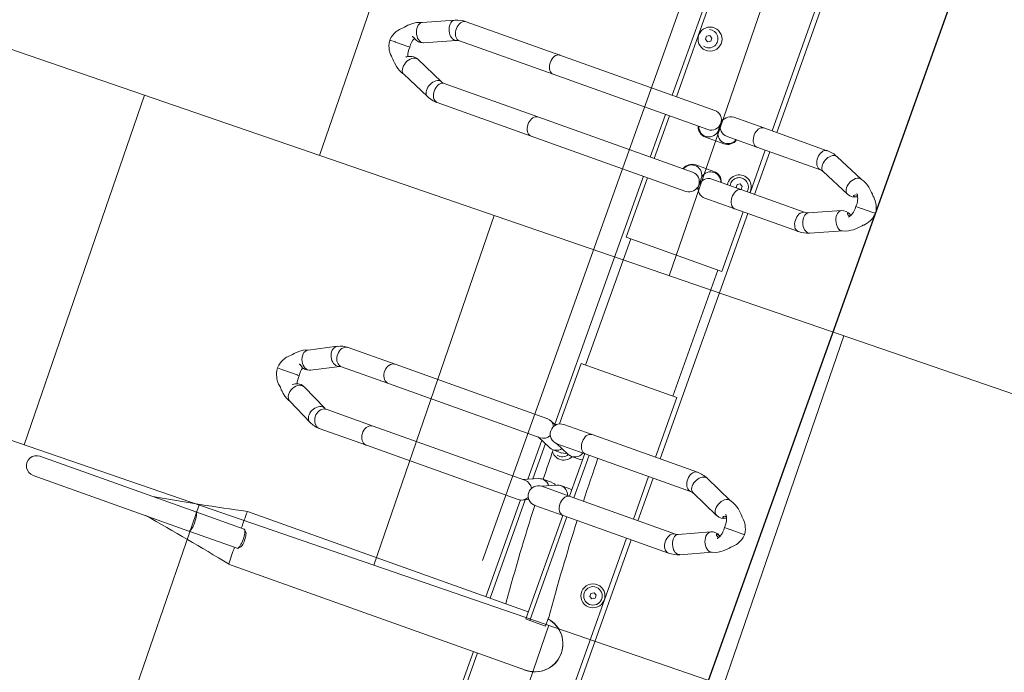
# Model space of a CAD drawing. Header units: metres. Extents: x 134157 to 138734, y 451157 to 455772.
# Tile 444 of 656: x 136557.656 to 136558.721, y 453795.994 to 453796.7. Entities that reach past the tile are written whole.
import ezdxf

# ---------------------------------------------------------------- set-up
doc = ezdxf.new("R2010")
doc.units = ezdxf.units.M
doc.linetypes.add('HIDDEN__G5', pattern=[1.125, 0.75, -0.375])
doc.layers.add('-DR-alg-hulplijnen', color=210, linetype='Continuous', plot=False)
doc.layers.add('-DR-nw-gr-arc-gras', color=7, linetype='Continuous', true_color=0xb5d5a4)
for name, color, linetype in [('-DR-nw-inr-fietsparkeren Tulip enkele beugel', 2, 'Continuous'), ('-DR-nw-inr-fietsparkeren Tulip Traverse', 2, 'Continuous'), ('-DR-nw-txt bovengrondse infra', 2, 'Continuous'), ('VELOPA-FIG15', 1, 'Continuous'), ('VELOPA-FIG25', 1, 'Continuous')]:
    doc.layers.add(name, color=color, linetype=linetype)
doc.layers.add('-DR-nw-rio-HWA 125', color=170, linetype='HIDDEN__G5', lineweight=13)
doc.layers.add('-DR-nw-vh-arc-tegels 300x300x45', color=253, linetype='Continuous', lineweight=9)
doc.layers.add('-DR-nw-vh-arc-halfverharding stabilizer', color=7, linetype='Continuous', lineweight=9, true_color=0xe2e1c1, transparency=0.1)
doc.styles.add('2-5TXT', font='arial.ttf')
doc.styles.add('Drong', font='txt', dxfattribs={"height": 1.8})
doc.dimstyles.new('VELOPA-drukwerk', dxfattribs={"dimscale": 0, "dimtxt": 2.5, "dimasz": 2, "dimexe": 1, "dimexo": 1, "dimgap": 1, "dimtad": 1, "dimdec": 0, "dimdsep": 46, "dimtxsty": '2-5TXT', "dimcen": 8, "dimadec": 1, "dimazin": 0, "dimtfac": 1, "dimtdec": 0, "dimtmove": 0, "dimatfit": 3, "dimfxl": 1, "dimtolj": 1, "dimtzin": 0, "dimarcsym": 0})
pattern_1 = [(115.335625, (136419.71802, 453326.2367), (-0.223681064, -0.105903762), [0.06, -0.187485]), (205.335625, (136419.71802, 453326.2367), (0.105903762, -0.223681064), [0.06, -0.187485])]

# ---------------------------------------------------------------- blocks, each defined once
blk = doc.blocks.new('Tulip Traverse')
at = {"layer": 'VELOPA-FIG15', "color": 252, "linetype": 'Continuous', "lineweight": 9}
for p, q in [((2322.5, 50), (2177.5, 50)), ((2322.5, -50), (2177.5, -50))]:
    blk.add_line(p, q, dxfattribs=at)
at = {"layer": 'VELOPA-FIG15', "color": 252, "linetype": 'Continuous', "lineweight": 9, "flags": 128}
for points in [[(2038.7, 121.5), (2038.4, 120.9), (2037.6, 119.9), (2036.5, 119.2), (2035.2, 118.6), (2033.6, 118.3), (2031.9, 118.2), (2030.1, 118.4), (2028.2, 118.8), (2026.3, 119.4), (2024.5, 120.2), (2022.9, 121.3), (2021.4, 122.4), (2020.2, 123.7), (2019.2, 125.1), (2018.6, 126.4), (2018.2, 127.8), (2018.2, 129.1), (2018.6, 130.3)], [(2086.3, 121.5), (2086.6, 120.9), (2087.4, 119.9), (2088.5, 119.2), (2089.8, 118.6), (2091.4, 118.3), (2093.1, 118.2), (2094.9, 118.4), (2096.8, 118.8), (2098.7, 119.4), (2100.5, 120.2), (2102.1, 121.3), (2103.6, 122.4), (2104.8, 123.7), (2105.8, 125.1), (2106.4, 126.4), (2106.8, 127.8), (2106.8, 129.1), (2106.4, 130.3)], [(2038, 118.1), (2037.8, 116.8), (2037.3, 115.5), (2036.4, 114.4), (2035.3, 113.3), (2033.9, 112.4), (2032.2, 111.7), (2030.4, 111.2), (2028.5, 110.9), (2026.5, 110.9), (2024.6, 111), (2022.7, 111.4), (2020.9, 112.1), (2019.4, 112.9), (2018.1, 113.8), (2017.1, 115), (2016.4, 116.2), (2016, 117.4), (2016, 118.1)], [(2087, 118.1), (2087.2, 116.8), (2087.7, 115.5), (2088.6, 114.4), (2089.7, 113.3), (2091.1, 112.4), (2092.8, 111.7), (2094.6, 111.2), (2096.5, 110.9), (2098.5, 110.9), (2100.4, 111), (2102.3, 111.4), (2104.1, 112.1), (2105.6, 112.9), (2106.9, 113.8), (2107.9, 115), (2108.6, 116.2), (2109, 117.4), (2109, 118.1)], [(2413.7, 106), (2413.4, 105.5), (2412.6, 104.5), (2411.5, 103.7), (2410.2, 103.1), (2408.6, 102.8), (2406.9, 102.7), (2405.1, 102.8), (2403.2, 103.2), (2401.3, 103.8), (2399.5, 104.7), (2397.9, 105.7), (2396.4, 106.9), (2395.2, 108.2), (2394.2, 109.6), (2393.6, 111), (2393.2, 112.4), (2393.2, 113.7), (2393.6, 114.9), (2393.6, 115)], [(2461.3, 106), (2461.6, 105.5), (2462.4, 104.5), (2463.5, 103.7), (2464.8, 103.1), (2466.4, 102.8), (2468.1, 102.7), (2469.9, 102.8), (2471.8, 103.2), (2473.7, 103.8), (2475.5, 104.7), (2477.1, 105.7), (2478.6, 106.9), (2479.8, 108.2), (2480.8, 109.6), (2481.4, 111), (2481.8, 112.4), (2481.8, 113.7), (2481.4, 114.9), (2481.4, 115)], [(2413, 102.9), (2412.8, 101.6), (2412.3, 100.3), (2411.4, 99.1), (2410.3, 98), (2408.9, 97.1), (2407.2, 96.4), (2405.4, 95.8), (2403.5, 95.5), (2401.5, 95.5), (2399.6, 95.7), (2397.7, 96.1), (2395.9, 96.7), (2394.4, 97.5), (2393.1, 98.5), (2392.1, 99.7), (2391.4, 100.9), (2391, 102.2), (2391, 102.9)], [(2462, 102.9), (2462.2, 101.6), (2462.7, 100.3), (2463.6, 99.1), (2464.7, 98), (2466.1, 97.1), (2467.8, 96.4), (2469.6, 95.8), (2471.5, 95.5), (2473.5, 95.5), (2475.4, 95.7), (2477.3, 96.1), (2479.1, 96.7), (2480.6, 97.5), (2481.9, 98.5), (2482.9, 99.7), (2483.6, 100.9), (2484, 102.2), (2484, 102.9)], [(2038, 45.1), (2037.8, 43.9), (2037.3, 42.6), (2036.4, 41.4), (2035.3, 40.4), (2033.9, 39.5), (2032.2, 38.8), (2030.4, 38.3), (2028.5, 38), (2026.5, 37.9), (2024.6, 38.1), (2022.7, 38.5), (2020.9, 39.1), (2019.4, 39.9), (2018.1, 40.9), (2017.1, 42), (2016.4, 43.2), (2016, 44.5), (2016, 45.1)], [(2087, 45.1), (2087.2, 43.9), (2087.7, 42.6), (2088.6, 41.4), (2089.7, 40.4), (2091.1, 39.5), (2092.8, 38.8), (2094.6, 38.3), (2096.5, 38), (2098.5, 37.9), (2100.4, 38.1), (2102.3, 38.5), (2104.1, 39.1), (2105.6, 39.9), (2106.9, 40.9), (2107.9, 42), (2108.6, 43.2), (2109, 44.5), (2109, 45.1)], [(2413, -18.1), (2412.8, -19.4), (2412.3, -20.7), (2411.4, -21.9), (2410.3, -23), (2408.9, -23.9), (2407.2, -24.6), (2405.4, -25.2), (2403.5, -25.5), (2401.5, -25.5), (2399.6, -25.3), (2397.7, -24.9), (2395.9, -24.3), (2394.4, -23.5), (2393.1, -22.5), (2392.1, -21.3), (2391.4, -20.1), (2391, -18.8), (2391, -18.1)], [(2462, -18.1), (2462.2, -19.4), (2462.7, -20.7), (2463.6, -21.9), (2464.7, -23), (2466.1, -23.9), (2467.8, -24.6), (2469.6, -25.2), (2471.5, -25.5), (2473.5, -25.5), (2475.4, -25.3), (2477.3, -24.9), (2479.1, -24.3), (2480.6, -23.5), (2481.9, -22.5), (2482.9, -21.3), (2483.6, -20.1), (2484, -18.8), (2484, -18.1)], [(2038, -189), (2037.8, -190.3), (2037.3, -191.6), (2036.4, -192.7), (2035.3, -193.8), (2033.9, -194.7), (2032.2, -195.4), (2030.4, -196), (2028.5, -196.3), (2026.5, -196.3), (2024.6, -196.1), (2022.7, -195.7), (2020.9, -195.1), (2019.4, -194.3), (2018.1, -193.3), (2017.1, -192.2), (2016.4, -190.9), (2016, -189.6), (2016, -189)], [(2087, -189), (2087.2, -190.3), (2087.7, -191.6), (2088.6, -192.7), (2089.7, -193.8), (2091.1, -194.7), (2092.8, -195.4), (2094.6, -196), (2096.5, -196.3), (2098.5, -196.3), (2100.4, -196.1), (2102.3, -195.7), (2104.1, -195.1), (2105.6, -194.3), (2106.9, -193.3), (2107.9, -192.2), (2108.6, -190.9), (2109, -189.6), (2109, -189)], [(2413, -244.2), (2412.8, -245.7), (2412.3, -247.1), (2411.4, -248.5), (2410.3, -249.7), (2408.9, -250.7), (2407.2, -251.6), (2405.4, -252.1), (2403.5, -252.5), (2401.5, -252.5), (2399.6, -252.3), (2397.7, -251.9), (2395.9, -251.2), (2394.4, -250.2), (2393.1, -249.1), (2392.1, -247.8), (2391.4, -246.4), (2391, -244.9), (2391, -244.2)], [(2462, -244.2), (2462.2, -245.7), (2462.7, -247.1), (2463.6, -248.5), (2464.7, -249.7), (2466.1, -250.7), (2467.8, -251.6), (2469.6, -252.1), (2471.5, -252.5), (2473.5, -252.5), (2475.4, -252.3), (2477.3, -251.9), (2479.1, -251.2), (2480.6, -250.2), (2481.9, -249.1), (2482.9, -247.8), (2483.6, -246.4), (2484, -244.9), (2484, -244.2)], [(2038, -296.7), (2037.8, -298.1), (2037.3, -299.3), (2036.4, -300.5), (2035.3, -301.6), (2033.9, -302.5), (2032.2, -303.2), (2030.4, -303.7), (2028.5, -304), (2026.5, -304.1), (2024.6, -303.9), (2022.7, -303.5), (2020.9, -302.9), (2019.4, -302.1), (2018.1, -301.1), (2017.1, -299.9), (2016.4, -298.7), (2016, -297.4), (2016, -296.7)], [(2087, -296.7), (2087.2, -298.1), (2087.7, -299.3), (2088.6, -300.5), (2089.7, -301.6), (2091.1, -302.5), (2092.8, -303.2), (2094.6, -303.7), (2096.5, -304), (2098.5, -304.1), (2100.4, -303.9), (2102.3, -303.5), (2104.1, -302.9), (2105.6, -302.1), (2106.9, -301.1), (2107.9, -299.9), (2108.6, -298.7), (2109, -297.4), (2109, -296.7)], [(2413, -298.2), (2412.8, -299.7), (2412.3, -301.2), (2411.4, -302.5), (2410.3, -303.7), (2408.9, -304.8), (2407.2, -305.6), (2405.4, -306.2), (2403.5, -306.5), (2401.5, -306.6), (2399.6, -306.4), (2397.7, -305.9), (2395.9, -305.2), (2394.4, -304.3), (2393.1, -303.1), (2392.1, -301.8), (2391.4, -300.4), (2391, -299), (2391, -298.2)], [(2462, -298.2), (2462.2, -299.7), (2462.7, -301.2), (2463.6, -302.5), (2464.7, -303.7), (2466.1, -304.8), (2467.8, -305.6), (2469.6, -306.2), (2471.5, -306.5), (2473.5, -306.6), (2475.4, -306.4), (2477.3, -305.9), (2479.1, -305.2), (2480.6, -304.3), (2481.9, -303.1), (2482.9, -301.8), (2483.6, -300.4), (2484, -299), (2484, -298.2)], [(2039.1, -301.9), (2038.9, -303.2), (2038.4, -304.6), (2037.6, -306), (2036.5, -307.3), (2035.2, -308.6), (2033.6, -309.7), (2031.9, -310.6), (2030.1, -311.4), (2028.2, -311.9), (2026.3, -312.1), (2024.5, -312.2), (2022.9, -312), (2021.4, -311.5), (2020.2, -310.8), (2019.2, -309.9), (2018.6, -308.9)], [(2038.7, -300), (2038.9, -300.6), (2039.1, -301.9)], [(2086.3, -300), (2086.1, -300.6), (2085.9, -301.9)], [(2085.9, -301.9), (2086.1, -303.2), (2086.6, -304.6), (2087.4, -306), (2088.5, -307.3), (2089.8, -308.6), (2091.4, -309.7), (2093.1, -310.6), (2094.9, -311.4), (2096.8, -311.9), (2098.7, -312.1), (2100.5, -312.2), (2102.1, -312), (2103.6, -311.5), (2104.8, -310.8), (2105.8, -309.9), (2106.4, -308.9)], [(2414.1, -302.7), (2413.9, -304.2), (2413.4, -305.8), (2412.6, -307.3), (2411.5, -308.7), (2410.2, -310.1), (2408.6, -311.2), (2406.9, -312.2), (2405.1, -312.9), (2403.2, -313.4), (2401.3, -313.6), (2399.5, -313.5), (2397.9, -313.1), (2396.4, -312.5), (2395.2, -311.6), (2394.2, -310.6), (2393.8, -309.9)], [(2413.5, -300), (2413.9, -301.2), (2414.1, -302.7)], [(2461.5, -300), (2461.1, -301.2), (2460.9, -302.7)], [(2460.9, -302.7), (2461.1, -304.2), (2461.6, -305.8), (2462.4, -307.3), (2463.5, -308.7), (2464.8, -310.1), (2466.4, -311.2), (2468.1, -312.2), (2469.9, -312.9), (2471.8, -313.4), (2473.7, -313.6), (2475.5, -313.5), (2477.1, -313.1), (2478.6, -312.5), (2479.8, -311.6), (2480.8, -310.6), (2481.2, -309.9)], [(2625, -390.9), (2623, -391), (2621.1, -391.1), (2619.4, -391.3), (2617.8, -391.6), (2616.4, -391.9), (2615.3, -392.3), (2614.5, -392.8), (2614.1, -393.2), (2614, -393.6)], [(2636, -393.6), (2635.9, -393.2), (2635.5, -392.8), (2634.7, -392.3), (2633.6, -391.9), (2632.2, -391.6), (2630.6, -391.3), (2628.9, -391.1), (2627, -391), (2625, -390.9)]]:
    blk.add_lwpolyline(points, dxfattribs=at)
at = {"layer": 'VELOPA-FIG25', "color": 252, "linetype": 'Continuous', "lineweight": 9}
for p, q in [((2062.5, 188.4), (2062.5, 190)), ((2062.5, 188), (2062.5, 188.4)), ((2062.5, 174), (2062.5, 188)), ((2062.5, 174), (2062.5, 173.7)), ((2062.5, 173.7), (2062.5, 167.5)), ((2437.5, 172), (2437.5, 173.7)), ((2437.5, 171.6), (2437.5, 172)), ((2437.5, 157.2), (2437.5, 171.6)), ((2032.8, 163), (2018.6, 130.3)), ((2106.4, 130.3), (2092.2, 163)), ((2038.7, 121.5), (2053.1, 154.4)), ((2071.9, 154.4), (2086.3, 121.5)), ((2437.5, 157.2), (2437.5, 156.9)), ((2437.5, 156.9), (2437.5, 150.7)), ((2407.9, 147), (2393.6, 115)), ((2481.4, 115), (2467.1, 147)), ((2413.7, 106), (2428, 138.2)), ((2447, 138.2), (2461.3, 106)), ((2016, 118.1), (2016, 45.1)), ((2038, 45.1), (2038, 118.1)), ((2087, 118.1), (2087, 45.1)), ((2109, 45.1), (2109, 118.1)), ((2391, 102.9), (2391, -18.1)), ((2413, -18.1), (2413, 102.9)), ((2462, 102.9), (2462, -18.1)), ((2484, -18.1), (2484, 102.9)), ((2016, 60), (1734, 60)), ((2016, 54.7), (1734, 54.7)), ((2087, 60), (2038, 60)), ((2087, 54.7), (2038, 54.7)), ((2391, 60), (2109, 60)), ((2177.5, 54.7), (2109, 54.7)), ((2177.5, -55.3), (2177.5, 54.7)), ((2391, 54.7), (2322.5, 54.7)), ((2322.5, 54.7), (2322.5, -55.3)), ((2462, 60), (2413, 60)), ((2462, 54.7), (2413, 54.7)), ((2766, 60), (2484, 60)), ((2766, 54.7), (2484, 54.7)), ((2016, 45.1), (2016, 10.8)), ((2038, 10.8), (2038, 45.1)), ((2081.5, 41.5), (2083.3, 44.5)), ((2083.3, 44.5), (2086.7, 44.5)), ((2086.7, 44.5), (2087, 44)), ((2087, 45.1), (2087, 10.8)), ((2109, 10.8), (2109, 45.1)), ((2551.5, 41.5), (2553.3, 44.5)), ((2553.3, 44.5), (2556.7, 44.5)), ((2556.7, 44.5), (2558.5, 41.5)), ((2083.3, 38.5), (2081.5, 41.5)), ((2086.7, 38.5), (2083.3, 38.5)), ((2087, 39), (2086.7, 38.5)), ((2553.3, 38.5), (2551.5, 41.5)), ((2556.7, 38.5), (2553.3, 38.5)), ((2558.5, 41.5), (2556.7, 38.5)), ((2022.7, 0.6), (2022.7, -1.1)), ((2046.6, -10.8), (2046.6, 10.2)), ((2078.4, 10.2), (2078.4, -10.8)), ((2102.3, -1.1), (2102.3, 0.6)), ((2593, 4.2), (2603, 4.2)), ((2603, -13.7), (2603, 4.2)), ((2027, -0.3), (2034.5, -0.3)), ((2034.7, -0.3), (2034.5, -0.3)), ((2090.5, -0.3), (2090.3, -0.3)), ((2090.5, -0.3), (2098, -0.3)), ((2655.2, -341.2), (2655.2, -0.1)), ((2016, -11.3), (2016, -189)), ((2038, -189), (2038, -11.3)), ((2087, -11.3), (2087, -189)), ((2109, -189), (2109, -11.3)), ((2391, -18.1), (2391, -50.6)), ((2413, -13.7), (2462, -13.7)), ((2413, -50.6), (2413, -18.1)), ((2413, -18.6), (2462, -18.6)), ((2420.7, -31.3), (2420.7, -21.2)), ((2454.3, -21.2), (2454.3, -31.3)), ((2462, -18.1), (2462, -50.6)), ((2484, -13.7), (2603, -13.7)), ((2484, -50.6), (2484, -18.1)), ((2484, -18.6), (2603, -18.6)), ((2594.8, -18.6), (2594.8, -341.1)), ((2603, -13.7), (2603, -18.6)), ((1941.5, -43.5), (1943.3, -40.5)), ((1943.3, -40.5), (1946.7, -40.5)), ((1946.7, -40.5), (1948.5, -43.5)), ((2413, -51.2), (2419.8, -35.5)), ((2420.7, -52.2), (2420.7, -42.1)), ((2454.3, -42.1), (2454.3, -52.2)), ((2455.2, -35.5), (2462, -51.2)), ((1943.3, -46.5), (1941.5, -43.5)), ((1946.7, -46.5), (1943.3, -46.5)), ((1948.5, -43.5), (1946.7, -46.5)), ((2594.8, -44.5), (2593, -44.5)), ((1905.1, -55.3), (2016, -55.3)), ((2016, -60), (1905.1, -60)), ((2038, -55.3), (2087, -55.3)), ((2087, -60), (2038, -60)), ((2109, -55.3), (2177.5, -55.3)), ((2394, -60), (2109, -60)), ((2322.5, -55.3), (2392, -55.3)), ((2394.8, -58.9), (2391.9, -65.6)), ((2413, -72.1), (2419.8, -56.4)), ((2457.8, -62.4), (2417.2, -62.4)), ((2455.2, -56.4), (2462, -72.1)), ((2483.1, -65.6), (2480.2, -58.9)), ((2594.8, -62.4), (2481.7, -62.4)), ((2655.2, -55.3), (2766, -55.3)), ((2766, -60), (2655.2, -60)), ((2391, -69.9), (2391, -244.2)), ((2413, -244.2), (2413, -69.9)), ((2459.9, -67.3), (2415.1, -67.3)), ((2462, -69.9), (2462, -244.2)), ((2594.8, -67.3), (2483.7, -67.3)), ((2484, -244.2), (2484, -69.9)), ((2016, -189), (2016, -296.7)), ((2038, -296.7), (2038, -189)), ((2087, -189), (2087, -296.7)), ((2109, -296.7), (2109, -189)), ((2391, -244.2), (2391, -298.2)), ((2413, -298.2), (2413, -244.2)), ((2462, -244.2), (2462, -298.2)), ((2484, -298.2), (2484, -244.2)), ((2018.6, -308.9), (2032.9, -341.3)), ((2053.1, -332.4), (2038.7, -300)), ((2086.3, -300), (2071.9, -332.4)), ((2092.1, -341.3), (2106.4, -308.9)), ((2427.8, -328.3), (2413.5, -300)), ((2461.5, -300), (2447.2, -328.3)), ((2393.8, -309.9), (2408.2, -338.2)), ((2466.8, -338.2), (2481.2, -309.9)), ((2428.1, -329), (2427.9, -328.4)), ((2447.1, -328.4), (2446.9, -329.1)), ((2053.2, -332.7), (2053.1, -332.4)), ((2071.9, -332.4), (2071.8, -332.7)), ((2437.5, -339.9), (2437.5, -337.9)), ((2437.5, -339.9), (2437.5, -340.3)), ((2437.5, -356.6), (2437.5, -340.3)), ((2614, -338.1), (2614, -393.6)), ((2616.8, -335.1), (2614.3, -337.4)), ((2635.7, -337.4), (2633.2, -335.1)), ((2636, -393.6), (2636, -338.1)), ((2062.5, -346.7), (2062.5, -345)), ((2062.5, -346.7), (2062.5, -347.1)), ((2062.5, -361.4), (2062.5, -347.1)), ((2062.5, -361.7), (2062.5, -361.4)), ((2062.5, -367.9), (2062.5, -361.7)), ((2437.5, -357), (2437.5, -356.6)), ((2437.5, -363), (2437.5, -357)), ((2614, -393.6), (2614, -572.7)), ((2636, -393.6), (2636, -572.7))]:
    blk.add_line(p, q, dxfattribs=at)
at = {"layer": 'VELOPA-FIG25', "color": 252, "linetype": 'Continuous', "lineweight": 9, "flags": 128}
for points in [[(2062.5, 190), (2059.1, 189.5), (2056.3, 188.7), (2053.8, 187.6), (2052.1, 186.7), (2051, 186.1), (2050.5, 185.7), (2049.7, 185.2), (2048.1, 183.9), (2046.5, 182.3), (2045.9, 181.5), (2045.2, 180.9), (2043.9, 179.8), (2042.5, 178.5), (2040.2, 176.1), (2038, 173.6), (2036.6, 171.5), (2035.1, 169), (2033.7, 166), (2032.6, 162.3)], [(2092.4, 162.3), (2091.3, 166), (2089.9, 169), (2088.4, 171.5), (2087, 173.6), (2084.1, 176.9), (2082.5, 178.5), (2081.1, 179.8), (2080.4, 180.4), (2079.8, 180.9), (2079.1, 181.5), (2078.5, 182.3), (2076.9, 183.9), (2075.3, 185.2), (2074.2, 186), (2073.5, 186.4), (2072.4, 187), (2070.8, 187.8), (2068.7, 188.7), (2065.9, 189.5), (2062.5, 190)], [(2437.5, 173.7), (2434.2, 173.2), (2431.6, 172.5), (2429.7, 171.7), (2427.6, 170.8), (2426.1, 169.9), (2424.7, 168.9), (2422.8, 167.3), (2421.1, 165.5), (2420.4, 164.7), (2419.7, 164.2), (2418.2, 162.9), (2416.5, 161.2), (2413.2, 157.6), (2411.8, 155.7), (2410.3, 153.2), (2408.8, 150.1), (2407.6, 146.2)], [(2467.4, 146.2), (2466.2, 150.1), (2464.7, 153.2), (2463.2, 155.7), (2461.8, 157.6), (2458.5, 161.2), (2456.8, 162.9), (2455.3, 164.2), (2454.6, 164.7), (2453.9, 165.5), (2452.2, 167.3), (2450.3, 168.9), (2448.9, 169.9), (2447.4, 170.8), (2445.3, 171.7), (2443.4, 172.5), (2440.8, 173.2), (2437.5, 173.7)], [(2032.7, 162.3), (2032.6, 161.4), (2032.8, 159.9), (2033.3, 158.4), (2034.3, 156.9), (2035.6, 155.5), (2037.2, 154.2), (2039, 153.1), (2041, 152.2), (2043, 151.6), (2045, 151.2), (2047, 151.1), (2048.8, 151.4), (2050.4, 151.9), (2051.7, 152.6), (2052.7, 153.6), (2053.1, 154.5)], [(2051.7, 165.8), (2052.2, 164.9), (2052.7, 163.8), (2053, 162.7), (2053, 162), (2052.9, 161.5), (2052.6, 161.3), (2052.1, 161.4), (2051.5, 161.9), (2051, 162.6), (2050.8, 163.7), (2050.7, 164.7), (2050.7, 165.2)], [(2062.5, 167.4), (2065.1, 167.6), (2067.4, 167.4), (2069.3, 167.1), (2070.8, 166.7), (2073.1, 165.9), (2075, 164.8), (2075.7, 164.2), (2076.1, 163.9), (2076.2, 163.8), (2076.2, 163.9)], [(2092.3, 162.3), (2092.5, 161.4), (2092.3, 159.9), (2091.7, 158.4), (2090.7, 156.9), (2089.4, 155.5), (2087.8, 154.2), (2086, 153.1), (2084, 152.2), (2082, 151.6), (2080, 151.2), (2078, 151.1), (2076.2, 151.4), (2074.6, 151.9), (2073.3, 152.6), (2072.3, 153.6), (2071.9, 154.5)], [(2072, 162.2), (2072.1, 161.6), (2072.3, 161.4), (2072.8, 161.4), (2073.4, 161.7), (2074, 162.5), (2074.2, 163.6), (2074.3, 164.7), (2074.3, 165.2)], [(2423.5, 147), (2423.5, 147), (2423.6, 147.1), (2424, 147.4), (2424.7, 147.9), (2425.6, 148.5), (2426.8, 149.1), (2428.2, 149.7), (2429.8, 150.1), (2431.8, 150.5), (2434.4, 150.8), (2437.5, 150.7)], [(2427, 149.2), (2427.2, 148.8), (2427.7, 147.7), (2428, 146.6), (2428, 145.8), (2427.9, 145.3), (2427.6, 145.1), (2427.1, 145.2), (2426.5, 145.6), (2426, 146.3), (2425.8, 147.3), (2425.7, 148.4), (2425.7, 148.5)], [(2437.5, 150.7), (2440.1, 150.8), (2442.4, 150.6), (2444.3, 150.4), (2445.8, 150), (2448.1, 149.2), (2450, 148.1), (2450.7, 147.6), (2451.1, 147.3), (2451.3, 147.2), (2451.3, 147.2)], [(2407.7, 146.2), (2407.6, 145.2), (2407.8, 143.7), (2408.3, 142.2), (2409.3, 140.7), (2410.6, 139.3), (2412.2, 137.9), (2414, 136.8), (2416, 135.9), (2418, 135.3), (2420, 134.9), (2422, 134.9), (2423.8, 135.1), (2425.4, 135.7), (2426.7, 136.5), (2427.7, 137.5), (2428, 138.3)], [(2447, 146), (2447.1, 145.4), (2447.3, 145.1), (2447.8, 145.1), (2448.4, 145.4), (2449, 146.2), (2449.2, 147.3), (2449.3, 148.4), (2449.3, 148.5)], [(2467.3, 146.2), (2467.5, 145.2), (2467.3, 143.7), (2466.7, 142.2), (2465.7, 140.7), (2464.4, 139.3), (2462.8, 137.9), (2461, 136.8), (2459, 135.9), (2457, 135.3), (2455, 134.9), (2453, 134.9), (2451.2, 135.1), (2449.6, 135.7), (2448.3, 136.5), (2447.3, 137.5), (2447, 138.3)], [(2420.6, -21.2), (2420.7, -21.1), (2420.2, -18.6)], [(2454.4, -21.2), (2454.3, -21.1), (2454.8, -18.6)], [(2419.1, -37), (2420.1, -38.6), (2420.6, -42.1)], [(2455.9, -37), (2454.9, -38.6), (2454.4, -42.1)], [(2394.1, -60.4), (2393.9, -59.5), (2393.7, -57.8)], [(2428.5, -331.1), (2428.3, -329.5), (2427.8, -328.3)], [(2446.6, -331.1), (2446.8, -329.5), (2447.2, -328.3)], [(2033, -341.3), (2033.3, -342), (2034.3, -343.1), (2035.6, -343.9), (2037.2, -344.4), (2039, -344.6), (2041, -344.6), (2043, -344.2), (2045, -343.6), (2047, -342.7), (2048.8, -341.5), (2050.4, -340.2), (2051.7, -338.8), (2052.7, -337.3), (2053.3, -335.8), (2053.5, -334.3)], [(2053.5, -334.3), (2053.3, -332.9), (2053, -332.4)], [(2071.7, -333.1), (2071.2, -335), (2071, -337.3), (2071.3, -339.4), (2071.8, -341.1), (2072.9, -343.5), (2073.4, -344.3), (2073.8, -344.9), (2074, -345.3), (2074, -345.3)], [(2071.6, -334.3), (2071.8, -332.9), (2072, -332.4)], [(2092, -341.3), (2091.7, -342), (2090.7, -343.1), (2089.4, -343.9), (2087.8, -344.4), (2086, -344.6), (2084, -344.6), (2082, -344.2), (2080, -343.6), (2078, -342.7), (2076.2, -341.5), (2074.6, -340.2), (2073.3, -338.8), (2072.3, -337.3), (2071.8, -335.8), (2071.6, -334.3)], [(2408.1, -338), (2408.8, -340.4), (2410.2, -343.1), (2411.5, -345.1), (2412.6, -346.5), (2413.6, -347.8), (2415, -349.4), (2416.7, -351), (2418.5, -352.6), (2420, -354.2), (2421.3, -355.6), (2422.5, -356.8), (2423.4, -357.5), (2424.3, -358.2), (2425.6, -359.1), (2427.5, -360.2), (2429.4, -361), (2431.6, -361.8), (2434.4, -362.5), (2437.5, -363)], [(2408.2, -338.2), (2408.3, -338.5), (2409.3, -339.8), (2410.6, -340.8), (2412.2, -341.5), (2414, -341.9), (2416, -341.9), (2418, -341.6), (2420, -341), (2422, -340.2), (2423.8, -339), (2425.4, -337.6), (2426.7, -336.1), (2427.7, -334.4), (2428.3, -332.7), (2428.5, -331.1)], [(2426.9, -339.6), (2426.6, -340.1), (2426, -341.1), (2425.8, -341.8), (2425.7, -342), (2425.7, -341.8), (2425.8, -341.3), (2425.8, -340.6)], [(2437.5, -363), (2440.4, -362.6), (2443, -361.9), (2445.1, -361.2), (2446.9, -360.4), (2448.8, -359.4), (2450.2, -358.6), (2451.2, -357.9), (2453.6, -355.8), (2455.4, -353.8), (2456.2, -352.9), (2457.2, -352), (2458.4, -351), (2459.7, -349.7), (2461.4, -347.8), (2463.5, -345.1), (2465, -342.8), (2466.3, -340.1), (2467, -338)], [(2466.8, -338.2), (2466.7, -338.5), (2465.7, -339.8), (2464.4, -340.8), (2462.8, -341.5), (2461, -341.9), (2459, -341.9), (2457, -341.6), (2455, -341), (2453, -340.2), (2451.2, -339), (2449.6, -337.6), (2448.3, -336.1), (2447.3, -334.4), (2446.8, -332.7), (2446.6, -331.1)], [(2625, -335.4), (2623, -335.4), (2621.1, -335.6), (2619.4, -335.8), (2617.8, -336.1), (2616.4, -336.4), (2615.3, -336.8), (2614.5, -337.2), (2614.1, -337.7), (2614, -338.1)], [(2616.8, -335.1), (2616.9, -335), (2617.6, -334.6), (2618.7, -334.3), (2620, -334), (2621.5, -333.8), (2623.2, -333.6), (2625, -333.6)], [(2625, -333.6), (2626.8, -333.6), (2628.5, -333.8), (2630, -334), (2631.3, -334.3), (2632.4, -334.6), (2633.1, -335), (2633.2, -335.1)], [(2636, -338.1), (2635.9, -337.7), (2635.5, -337.2), (2634.7, -336.8), (2633.6, -336.4), (2632.2, -336.1), (2630.6, -335.8), (2628.9, -335.6), (2627, -335.4), (2625, -335.4)], [(2032.9, -341.1), (2033.7, -344), (2035.1, -347), (2036.6, -349.5), (2037.9, -351.4), (2040.9, -354.8), (2042.5, -356.4), (2044, -357.7), (2044.6, -358.3), (2045.2, -358.8), (2045.8, -359.4), (2046.5, -360.2), (2048.1, -361.8), (2049.7, -363.1), (2050.8, -363.9), (2051.5, -364.3), (2052.6, -364.9), (2054.2, -365.7), (2056.3, -366.6), (2059.1, -367.4), (2062.5, -367.9)], [(2052.3, -342.7), (2052.2, -342.9), (2051.6, -343.9), (2051, -345.1), (2050.8, -345.9), (2050.7, -346.2), (2050.7, -346.2)], [(2062.5, -367.9), (2065.9, -367.4), (2068.7, -366.6), (2071.2, -365.5), (2072.9, -364.7), (2074, -364), (2074.5, -363.6), (2075.3, -363.1), (2076.9, -361.8), (2078.5, -360.2), (2079.2, -359.4), (2079.8, -358.8), (2080.4, -358.3), (2081, -357.7), (2082.5, -356.4), (2084.1, -354.8), (2087.1, -351.4), (2088.5, -349.5), (2089.9, -347), (2091.3, -344), (2092.1, -341.1)]]:
    blk.add_lwpolyline(points, dxfattribs=at)
at = {"layer": 'VELOPA-FIG25', "color": 252, "linetype": 'Continuous', "lineweight": 9}
for centre, radius in [((2555, 41.5), 13), ((2555, 41.5), 10), ((1945, -42), 13)]:
    blk.add_circle(centre, radius, dxfattribs=at)
for centre, radius, start, end in [((2060, 149.1), 18.5, 82.1098, 127.3763), ((2041.7, 159), 12.3, 338.4965, 33.8595), ((2081.6, 158.8), 10.6, 147.1944, 204.338), ((2079.5, 161.4), 7.59, 145.2636, 174.2273), ((2416.8, 142.9), 12.2, 337.8613, 31.5545), ((2453.7, 145.5), 6.81, 146.8801, 175.2455), ((2456.5, 142.7), 10.6, 146.3888, 204.8402), ((2046.4, 118), 30.4, 156.2888, 179.9028), ((2078.5, 118), 30.5, 0.1365, 23.6714), ((2046.4, 118), 8.35, 155.776, 179.712), ((2078.5, 118), 8.54, 0.5484, 23.9635), ((2420.6, 102.9), 29.6, 155.7871, 179.8918), ((2454.3, 102.8), 29.7, 0.1503, 24.1702), ((2420.6, 102.9), 7.55, 155.1689, 179.649), ((2454.3, 102.8), 7.74, 0.6599, 24.5221), ((2085, 41.5), 13, 81.1456, 278.8544), ((2085, 41.5), 10, 78.4571, 281.5429), ((2034.7, 10.2), 12, 0, 73.7845), ((2090.4, 10.2), 12, 106.2055, 180), ((2625, -0.3), 30.5, 351.3116, 171.5322), ((2625, 0), 30.1, 359.7685, 171.8778), ((2027, 10.8), 11, 180, 0), ((2034.6, 10.7), 11, 269.9038, 72.1385), ((2090.4, 10.7), 11, 107.8615, 270.0962), ((2098, 10.8), 11, 180, 0), ((2401.8, 2374.2), 2377.6, 271.9815, 274.6127), ((2027, -11.3), 11, 0, 180), ((2034.7, -11.2), 11, 287.5241, 90.0274), ((2090.3, -11.2), 11, 89.9726, 252.4759), ((2098, -11.3), 11, 0, 180), ((2393.9, 2582.8), 2586.4, 270.4234, 271.5091), ((2034.7, -10.8), 12, 286.2155, 0), ((2090.4, -10.8), 12, 180, 253.7945), ((2409.9, -31.2), 10.8, 336.647, 73.2243), ((2465.1, -31.2), 10.8, 106.7757, 203.353), ((2415, -42), 13, 308.5211, 64.2094), ((1945, -43.5), 10, 60, 195.466), ((1945, -43.5), 10, 344.534, 60), ((2415, -43.5), 10, 344.534, 60), ((2402, -50.6), 11, 180, 0), ((2410, -52.2), 10.6, 336.4236, 53.9238), ((2393.9, 2532.4), 2584.7, 270.5924, 271.3342), ((2465, -52.2), 10.6, 126.0762, 203.5764), ((2473, -50.6), 11, 180, 0), ((2401.8, 2325.5), 2377.7, 271.9815, 274.6127), ((2401.8, -69.9), 10.8, 117.2725, 179.8318), ((2402.2, -69.9), 10.8, 0.2797, 62.616), ((2472.8, -69.9), 10.8, 117.393, 179.7118), ((2473.2, -69.9), 10.8, 0.1665, 62.7287), ((2046, -296.7), 29.9, 180.1465, 204.0079), ((2046, -296.7), 8, 180.6237, 204.3373), ((2079.2, -296.7), 7.81, 335.3701, 359.669), ((2079.2, -296.7), 29.8, 335.9495, 359.8966), ((2416.8, -298.1), 25.8, 180.2359, 207.0873), ((2417, -298.1), 3.97, 181.9958, 208.1245), ((2458.1, -298.1), 3.91, 331.6796, 358.2002), ((2458.3, -298.1), 25.7, 332.8593, 359.818), ((2419.3, -333.5), 9.75, 321.0807, 23.266), ((2458.2, -333.6), 12.2, 160.5616, 222.1983), ((2043.8, -337), 10.2, 326.0065, 22.3686), ((2434.6, -315.5), 22.6, 253.7086, 277.3994), ((2440.4, -314.6), 23.4, 262.9441, 285.5692), ((2059.8, -326.1), 19.1, 245.4192, 277.9826), ((2064.9, -324.6), 20.6, 263.2008, 292.8484), ((-58.5, -892.7), 2710, 9.5497, 11.7415), ((2609.7, 230.5), 571.9, 268.5109, 270.4289), ((5362.6, -902.9), 2765.1, 168.2804, 170.4286), ((2641, 146.7), 488.1, 269.4088, 271.6564), ((2625, -572.7), 11, 179.0855, 0.9145)]:
    blk.add_arc(centre, radius, start, end, dxfattribs=at)
blk = doc.blocks.new('Tulip fietsenrek rail')
at = {"layer": '-DR-alg-hulplijnen'}
blk.add_lwpolyline([(3150, -1935), (3150, -10), (150, -10), (150, -1935)], close=True, dxfattribs=at)
at = {"layer": 'VELOPA-FIG15'}
blk.add_blockref('Tulip Traverse', (150, -200), dxfattribs=at)
blk = doc.blocks.new('*D482')
at = {"layer": '-DR-alg-hulplijnen', "color": 0, "lineweight": -2, "ltscale": 4, "transparency": 16777216}
for p, q in [((0, -770.7), (0, -1064.7)), ((3625, -770.7), (3625, -1064.7)), ((41.4, -1044), (3583.6, -1044))]:
    blk.add_line(p, q, dxfattribs=at)
at = {"layer": '-DR-alg-hulplijnen', "color": 0, "ltscale": 4, "transparency": 16777216}
for points in [[(41.4, -1037.1), (41.4, -1050.9), (0, -1044)], [(3583.6, -1037.1), (3583.6, -1050.9), (3625, -1044)]]:
    blk.add_solid(points, dxfattribs=at)
at = {"layer": 'Defpoints', "color": 0, "ltscale": 4, "transparency": 16777216}
for p in [(0, -750), (3625, -750), (3625, -1044)]:
    blk.add_point(p, dxfattribs=at)
at = {"layer": '-DR-alg-hulplijnen', "color": 0, "ltscale": 4, "transparency": 16777216, "insert": (1812.5, -996.8), "char_height": 51.79, "attachment_point": 5, "style": '2-5TXT'}
blk.add_mtext('\\A1;3625', dxfattribs=at)
blk = doc.blocks.new('*D481')
at = {"layer": '-DR-alg-hulplijnen', "color": 0, "lineweight": -2, "ltscale": 4, "transparency": 16777216}
for p, q in [((3645.7, 0), (4009.1, 0)), ((3988.4, -41.4), (3988.4, -708.6)), ((3645.7, -750), (4009.1, -750))]:
    blk.add_line(p, q, dxfattribs=at)
at = {"layer": '-DR-alg-hulplijnen', "color": 0, "ltscale": 4, "transparency": 16777216}
for points in [[(3981.5, -41.4), (3995.3, -41.4), (3988.4, 0)], [(3981.5, -708.6), (3995.3, -708.6), (3988.4, -750)]]:
    blk.add_solid(points, dxfattribs=at)
at = {"layer": 'Defpoints', "color": 0, "ltscale": 4, "transparency": 16777216}
for p in [(3625, 0), (3625, -750), (3988.4, -750)]:
    blk.add_point(p, dxfattribs=at)
at = {"layer": '-DR-alg-hulplijnen', "color": 0, "ltscale": 4, "transparency": 16777216, "insert": (3941.2, -375), "char_height": 51.79, "attachment_point": 5, "rotation": 90, "style": '2-5TXT'}
blk.add_mtext('\\A1;750', dxfattribs=at)
blk = doc.blocks.new('Fietsenrek Tulip enkel')
at = {"layer": '-DR-alg-hulplijnen', "ltscale": 4}
dim = blk.add_linear_dim(base=(3988.4, -750), p1=(3625, 0), p2=(3625, -750), angle=90, dimstyle='VELOPA-drukwerk', override={"dimscale": 20.716723}, dxfattribs=at)
dim.commit()
dim.dimension.update_dxf_attribs({"geometry": '*D481', "text_midpoint": (3941.2, -375)})
dim = blk.add_linear_dim(base=(3625, -1044), p1=(0, -750), p2=(3625, -750), dimstyle='VELOPA-drukwerk', override={"dimscale": 20.716723}, dxfattribs=at)
dim.commit()
dim.dimension.update_dxf_attribs({"geometry": '*D482', "text_midpoint": (1812.5, -996.8)})

msp = doc.modelspace()

# ---------------------------------------------------------------- hatches: boundary and pattern name
at = {"layer": '-DR-nw-gr-arc-gras', "transparency": 33554687}
h = msp.add_hatch(dxfattribs=at)
h.set_pattern_fill('AGR-BOLLEN', color=256, scale=0.1, pattern_type=2)
h.set_pattern_definition(pattern_1)
edge = h.paths.add_edge_path()
edge.add_arc((-7000776.8095, 3043164.5676), 7592527.9974, 340.05675056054, 340.05722562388)
edge.add_line((136455.7816, 453494.2543), (136455.1236, 453494.4934))
edge.add_arc((380495.2224, 364992.5484), 259592.3036, 160.066656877, 160.080445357)
edge.add_line((136433.8323, 453435.7615), (136433.8135, 453435.7683))
edge.add_line((136433.8135, 453435.7683), (136432.1795, 453431.2551))
edge.add_line((136432.1795, 453431.2551), (136432.1983, 453431.2483))
edge.add_line((136432.1983, 453431.2483), (136431.6776, 453429.8696))
edge.add_line((136431.6776, 453429.8696), (136432.3364, 453429.6312))
edge.add_line((136432.3364, 453429.6312), (136434.3093, 453435.0766))
h = msp.add_hatch(dxfattribs=at)
h.set_pattern_fill('AGR-BOLLEN', color=256, scale=0.1, pattern_type=2)
h.set_pattern_definition(pattern_1)
edge = h.paths.add_edge_path()
edge.add_line((136644.2753, 454017.4218), (136643.9351, 454016.4815))
edge.add_line((136643.9351, 454016.4815), (136643.8839, 454016.3403))
edge.add_line((136643.8839, 454016.3403), (136644.5422, 454016.1017))
edge.add_arc((1711333.9831, -116117.4265), 1674723.5818, 160.0956720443, 160.0966573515, ccw=False)
edge.add_line((136654.3469, 454043.1813), (136653.6889, 454043.4199))
edge.add_line((136653.6889, 454043.4199), (136653.6378, 454043.279))
edge.add_line((136653.6378, 454043.279), (136653.2975, 454042.3387))
edge.add_line((136653.2975, 454042.3387), (136644.2753, 454017.4218))
at = {"layer": '-DR-nw-vh-arc-halfverharding stabilizer'}
h = msp.add_hatch(dxfattribs=at)
h.set_pattern_fill('GRAVEL', color=256, scale=0.03)
h.set_pattern_definition([(228.0127875, (0.54864, 0.762), (-6.096000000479, -6.8579999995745), [0.102516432, -10.1491450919]), (184.969741, (0.48006, 0.6858), (9.1439999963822, 0.7620000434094), [0.175921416, -17.416214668]), (132.5104471, (0.3048, 0.67056), (7.6200000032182, -8.381999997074), [0.124044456, -12.2804168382]), (267.273689, (0.00762, 0.48006), (0.762000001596, 15.23999999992), [0.160201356, -15.8599312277]), (292.83365418, (0, 0.32004), (-3.810000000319, 9.1439999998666), [0.15709011, -15.5519423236]), (357.273689, (0.06096, 0.17526), (-15.23999999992, 0.762000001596), [0.160201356, -15.8599312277]), (37.69424047, (0.22098, 0.16764), (-9.9059999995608, -7.6200000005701), [0.211858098, -20.9739345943]), (72.25532837, (0.38862, 0.29718), (5.3340000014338, 16.7639999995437), [0.200015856, -19.8015769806]), (121.42956562, (0.44958, 0.48768), (-6.096000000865, 9.9059999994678), [0.1607439, -15.9136637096]), (175.2363583, (0.36576, 0.62484), (8.38199999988, -0.762000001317), [0.183513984, -8.992181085]), (222.3974378, (0.18288, 0.64008), (-9.1439999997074, -8.3820000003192), [0.237323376, -23.4950317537]), (138.81407483, (0.762, 0.47244), (-5.33399999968, 4.572000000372), [0.081001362, -8.0191697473]), (171.4692344, (0.70104, 0.52578), (9.906000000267, -1.5239999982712), [0.154104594, -15.2563916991]), (225, (0.54864, 0.54864), (-1e-16, -0.762), [0.107762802, -0.9698679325]), (203.19859051, (0.4953, 0.64008), (3.810000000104, 1.523999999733), [0.058032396, -5.7451867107]), (291.80140949, (0.44196, 0.61722), (-0.76200000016, 2.285999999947), [0.082069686, -4.021425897]), (30.96375653, (0.47244, 0.54102), (2.286000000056, 1.523999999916), [0.133295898, -4.3098894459]), (161.56505118, (0.58674, 0.6096), (1.52400000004, -0.76199999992), [0.096386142, -2.313269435]), (16.389540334, (0, 0.61722), (7.62, 2.286), [0.1350264, -13.3676480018]), (70.34617594, (0.12954, 0.65532), (-3.048000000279, -8.381999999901), [0.113279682, -11.2146647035]), (293.19859051, (0.58674, 0.762), (-1.523999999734, 3.810000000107), [0.11606403, -5.6871550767]), (343.61045967, (0.63246, 0.65532), (-7.6200000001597, 2.285999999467), [0.1350264, -13.3676480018]), (339.44395478, (0, 0.14478), (-3.81, 1.524), [0.13021056, -6.3803202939]), (294.7751406, (0.12192, 0.09906), (-3.810000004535, 8.381999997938), [0.109101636, -10.8010780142]), (66.80140949, (0.59436, 0), (1.52399999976, 3.810000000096), [0.11606403, -5.6871550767]), (17.35402464, (0.64008, 0.10668), (-9.905999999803, -3.0480000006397), [0.127734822, -12.645712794]), (69.44395478, (0.22098, 0), (-1.524000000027, -3.80999999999), [0.06510528, -6.4454255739]), (101.309932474, (0.54864, 0), (-0.762, 3.048), [0.03885438, -3.8465984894]), (165.96375653, (0.54102, 0.0381), (2.286, -0.762), [0.15709011, -2.9847163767]), (186.00900596, (0.38862, 0.0762), (7.6199999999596, 0.7620000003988), [0.1455801, -14.412409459]), (303.69006753, (0.47244, 0.47244), (-0.76200000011, 1.52399999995), [0.109897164, -2.6375329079]), (353.15722659, (0.5334, 0.381), (12.9540000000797, -1.5239999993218), [0.191867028, -18.9948027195]), (60.9453959, (0.7239, 0.35814), (-3.048000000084, -5.333999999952), [0.078452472, -7.7668176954]), (90, (0.762, 0.4267), (-0.762, 0.762), [0.04572, -0.71628]), (120.25643716, (0.37338, 0.09906), (3.047999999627, -5.334000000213), [0.105860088, -10.480182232]), (48.0127875, (0.32004, 0.1905), (6.0960000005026, 6.857999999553), [0.205032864, -10.0466286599]), (0, (0.4572, 0.3429), (0.762, 0.762), [0.19812, -0.56388]), (325.3048465, (0.65532, 0.3429), (7.6200000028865, -5.3339999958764), [0.120482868, -11.9277950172]), (254.0546041, (0.75438, 0.27432), (-0.761999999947, -3.048000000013), [0.110948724, -5.4364950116]), (207.64597536, (0.7239, 0.16764), (-14.478000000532, -7.6199999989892), [0.18064353, -17.8837393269]), (175.42607874, (0.56388, 0.08382), (-9.9059999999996, 0.7619999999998), [0.191108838, -18.9197539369])])
edge = h.paths.add_edge_path()
edge.add_line((136562.9844, 453786.7794), (136565.2007, 453792.8773))
edge.add_line((136565.2007, 453792.8773), (136567.0102, 453797.8642))
edge.add_line((136567.0102, 453797.8642), (136566.1635, 453798.1714))
edge.add_line((136566.1635, 453798.1714), (136559.9919, 453781.1608))
edge.add_line((136559.9919, 453781.1608), (136557.8804, 453775.3404))
edge.add_line((136557.8804, 453775.3404), (136558.7261, 453775.0335))
edge.add_line((136558.7261, 453775.0335), (136562.7368, 453786.0868))
edge.add_line((136562.7368, 453786.0868), (136562.977, 453786.7591))
edge.add_arc((136564.8604, 453786.0861), 2, 159.7167, 160.3356, ccw=False)
at = {"layer": '-DR-nw-vh-arc-tegels 300x300x45'}
h = msp.add_hatch(dxfattribs=at)
h.set_pattern_fill('AVH-TEGEL_200X200_HALFST', color=256, scale=2, angle=71, pattern_type=2)
h.set_pattern_definition([(71, (0, 0), (-0.05887645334, 0.44332106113), [0.4, -0.4]), (161, (0, 0), (-0.13022726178, -0.37820743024), [])])
h.paths.add_polyline_path([(136556.1827, 453796.169), (136550.0772, 453779.3424), (136549.0285, 453779.723), (136555.2139, 453796.5205)], flags=16)
h.paths.add_polyline_path([(136555.2734, 453796.3926), (136556.0546, 453796.1091), (136550.0173, 453779.4706), (136549.1571, 453779.7827)], flags=0)
h.paths.add_polyline_path([(136554.0682, 453800.7233), (136553.548, 453799.347), (136546.3801, 453780.0599), (136545.9257, 453780.2705), (136544.7296, 453777.6905), (136543.9543, 453776.0408), (136544.4974, 453775.7856), (136550.9764, 453776.2503), (136551.4881, 453777.6603), (136551.5563, 453777.8484), (136552.1203, 453777.6437), (136552.3245, 453778.2066), (136552.0389, 453778.3051), (136552.1433, 453778.5928), (136550.3592, 453779.2401), (136556.4647, 453796.0667), (136558.2508, 453795.4186), (136558.3531, 453795.7007), (136558.6351, 453795.5983), (136559.7466, 453798.6614), (136559.4619, 453798.7647)])

# ---------------------------------------------------------------- linework, layer by layer
at = {"layer": '-DR-nw-rio-HWA 125', "flags": 128}
msp.add_lwpolyline([(136555.1283, 453787.6398), (136579.0075, 453854.4832)], dxfattribs=at)

# ---------------------------------------------------------------- block references
at = {"layer": '-DR-nw-inr-fietsparkeren Tulip enkele beugel', "xscale": -0.001, "yscale": 0.001, "zscale": 0.001, "rotation": 113.6629406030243}
for p in [(136620.3365, 453800.101), (136619.9505, 453799.1129), (136619.5669, 453798.1184), (136619.1838, 453797.1226), (136618.8019, 453796.1289)]:
    msp.add_blockref('Fietsenrek Tulip enkel', p, dxfattribs=at)
at = {"layer": '-DR-nw-inr-fietsparkeren Tulip Traverse', "xscale": 0.001, "yscale": 0.001, "zscale": 0.001, "rotation": 250.3356253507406}
msp.add_blockref('Tulip fietsenrek rail', (136559.3352, 453798.5708), dxfattribs=at)

# ---------------------------------------------------------------- texts
at = {"layer": '-DR-nw-txt bovengrondse infra', "insert": (136556.9306, 453796.2093), "char_height": 0.36, "attachment_point": 1, "rotation": 70.3356, "style": 'Drong'}
msp.add_mtext_dynamic_manual_height_columns('Fietsparkeren', width=2.133583, gutter_width=1.8, heights=[0], dxfattribs=at)

doc.saveas('drawing.dxf')
